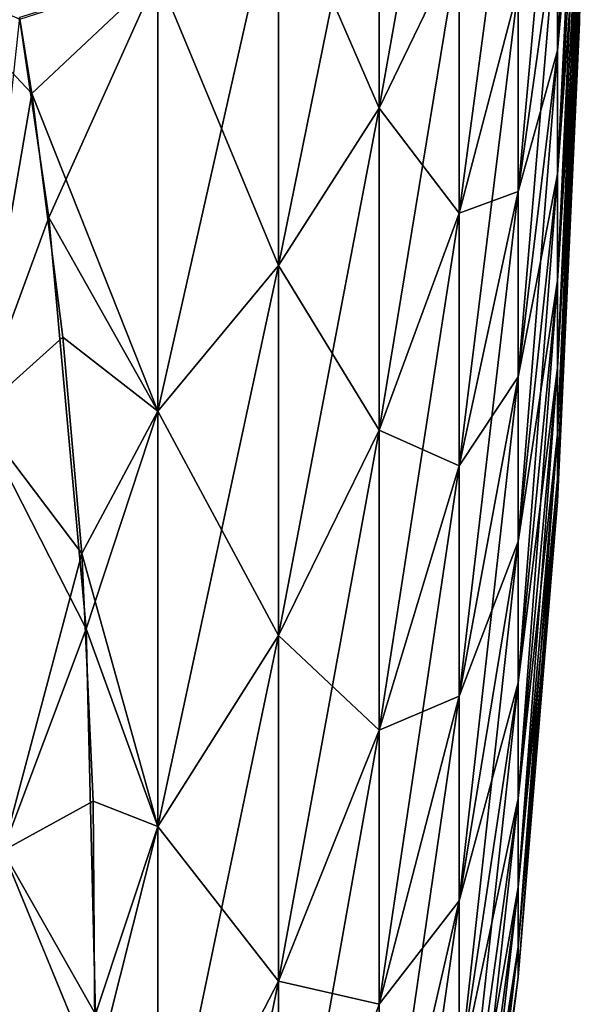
# Model space of a CAD drawing. Header units: millimetres. Extents: x -168 to 168, y -6 to 84.
# Tile 259 of 288: x 167.451 to 167.999, y 53.631 to 54.581. Entities that reach past the tile are written whole.
import ezdxf

# ---------------------------------------------------------------- set-up
doc = ezdxf.new("R2010")
doc.units = ezdxf.units.MM
doc.header["$LTSCALE"] = 65.185185
for name, color, linetype in [('656', 7, 'CONTINUOUS'), ('657', 7, 'CONTINUOUS'), ('667', 7, 'CONTINUOUS'), ('758', 7, 'CONTINUOUS'), ('759', 7, 'CONTINUOUS'), ('769', 7, 'CONTINUOUS')]:
    doc.layers.add(name, color=color, linetype=linetype)

msp = doc.modelspace()

# ---------------------------------------------------------------- linework, layer by layer
at = {"layer": '656', "linetype": 'Continuous'}
for points in [[(167.99023, 54.5923, 105.17315), (167.99023, 54.57776, 105.05802), (167.99868, 55.04627, 105.08655), (167.99023, 54.5923, 105.17315)], [(167.99868, 55.04627, 105.08655), (167.99023, 54.57776, 105.05802), (167.99868, 55.039, 105.029), (167.99868, 55.04627, 105.08655)], [(167.99023, 54.57776, 105.05802), (167.99023, 54.57776, 104.94198), (167.99868, 55.039, 105.029), (167.99023, 54.57776, 105.05802)], [(167.99023, 54.57776, 104.94198), (167.99023, 54.5923, 104.82685), (167.99868, 55.039, 104.971), (167.99023, 54.57776, 104.94198)], [(167.99868, 55.039, 105.029), (167.99023, 54.57776, 104.94198), (167.99868, 55.039, 104.971), (167.99868, 55.039, 105.029)], [(167.96907, 54.68488, 106.12192), (167.96907, 54.55069, 106.01091), (167.99023, 54.95685, 105.74758), (167.96907, 54.68488, 106.12192)], [(167.99023, 54.95685, 105.74758), (167.96907, 54.55069, 106.01091), (167.99023, 54.86743, 105.67361), (167.99023, 54.95685, 105.74758)], [(167.87438, 54.92906, 107.22367), (167.79735, 54.49517, 107.53792), (167.87438, 54.65486, 107.13458), (167.87438, 54.92906, 107.22367)], [(167.79735, 54.82117, 107.64385), (167.79735, 54.49517, 107.53792), (167.87438, 54.92906, 107.22367), (167.79735, 54.82117, 107.64385)], [(167.99023, 54.788, 104.41098), (167.96907, 54.55069, 103.98909), (167.99023, 54.86743, 104.32639), (167.99023, 54.788, 104.41098)], [(167.96907, 54.55069, 103.98909), (167.96907, 54.68488, 103.87808), (167.99023, 54.86743, 104.32639), (167.96907, 54.55069, 103.98909)], [(167.99023, 54.86743, 105.67361), (167.96907, 54.43148, 105.88396), (167.99023, 54.788, 105.58902), (167.99023, 54.86743, 105.67361)], [(167.96907, 54.55069, 106.01091), (167.96907, 54.43148, 105.88396), (167.99023, 54.86743, 105.67361), (167.96907, 54.55069, 106.01091)], [(167.93124, 54.61072, 106.6176), (167.93124, 54.41499, 106.49339), (167.96907, 54.83192, 106.21523), (167.93124, 54.61072, 106.6176)], [(167.96907, 54.83192, 106.21523), (167.93124, 54.41499, 106.49339), (167.96907, 54.68488, 106.12192), (167.96907, 54.83192, 106.21523)], [(167.79735, 54.49517, 102.46208), (167.70014, 54.71886, 101.95765), (167.79735, 54.82118, 102.35615), (167.79735, 54.49517, 102.46208)], [(167.79735, 54.82117, 107.64385), (167.70014, 54.34371, 107.92045), (167.79735, 54.49517, 107.53792), (167.79735, 54.82117, 107.64385)], [(167.70014, 54.71886, 108.04235), (167.70014, 54.34371, 107.92045), (167.79735, 54.82117, 107.64385), (167.70014, 54.71886, 108.04235)], [(167.79735, 54.49517, 102.46208), (167.79735, 54.82118, 102.35615), (167.87438, 54.65486, 102.86542), (167.79735, 54.49517, 102.46208)], [(167.87438, 54.65486, 107.13458), (167.87438, 54.39399, 107.01182), (167.93124, 54.82047, 106.7163), (167.87438, 54.65486, 107.13458)], [(167.93124, 54.82047, 106.7163), (167.87438, 54.39399, 107.01182), (167.93124, 54.61072, 106.6176), (167.93124, 54.82047, 106.7163)], [(167.99023, 54.71979, 104.50486), (167.96907, 54.43148, 104.11604), (167.99023, 54.788, 104.41098), (167.99023, 54.71979, 104.50486)], [(167.96907, 54.43148, 104.11604), (167.96907, 54.55069, 103.98909), (167.99023, 54.788, 104.41098), (167.96907, 54.43148, 104.11604)], [(167.99023, 54.788, 105.58902), (167.96907, 54.32911, 105.74307), (167.99023, 54.71979, 105.49514), (167.99023, 54.788, 105.58902)], [(167.96907, 54.43148, 105.88396), (167.96907, 54.32911, 105.74307), (167.99023, 54.788, 105.58902), (167.96907, 54.43148, 105.88396)], [(167.70014, 54.71886, 108.04235), (167.58405, 54.20309, 108.27563), (167.70014, 54.34371, 107.92045), (167.70014, 54.71886, 108.04235)], [(167.58405, 54.62386, 108.41234), (167.58405, 54.20309, 108.27563), (167.70014, 54.71886, 108.04235), (167.58405, 54.62386, 108.41234)], [(167.70014, 54.34371, 102.07955), (167.58405, 54.62386, 101.58766), (167.70014, 54.71886, 101.95765), (167.70014, 54.34371, 102.07955)], [(167.70014, 54.34371, 102.07955), (167.70014, 54.71886, 101.95765), (167.79735, 54.49517, 102.46208), (167.70014, 54.34371, 102.07955)], [(167.96907, 54.32911, 104.25693), (167.96907, 54.43148, 104.11604), (167.99023, 54.71979, 104.50486), (167.96907, 54.32911, 104.25693)], [(167.99023, 54.66388, 104.60655), (167.96907, 54.32911, 104.25693), (167.99023, 54.71979, 104.50486), (167.99023, 54.66388, 104.60655)], [(167.99023, 54.71979, 105.49514), (167.96907, 54.24522, 105.59046), (167.99023, 54.66388, 105.39345), (167.99023, 54.71979, 105.49514)], [(167.96907, 54.32911, 105.74307), (167.96907, 54.24522, 105.59046), (167.99023, 54.71979, 105.49514), (167.96907, 54.32911, 105.74307)], [(167.93124, 54.41499, 106.49339), (167.93124, 54.23637, 106.34562), (167.96907, 54.68488, 106.12192), (167.93124, 54.41499, 106.49339)], [(167.96907, 54.55069, 103.98909), (167.93124, 54.41499, 103.50661), (167.96907, 54.68488, 103.87808), (167.96907, 54.55069, 103.98909)], [(167.93124, 54.41499, 103.50661), (167.93124, 54.61072, 103.3824), (167.96907, 54.68488, 103.87808), (167.93124, 54.41499, 103.50661)], [(167.96907, 54.68488, 106.12192), (167.93124, 54.23637, 106.34562), (167.96907, 54.55069, 106.01091), (167.96907, 54.68488, 106.12192)], [(167.99023, 54.66388, 105.39345), (167.96907, 54.18111, 105.42853), (167.99023, 54.62116, 105.28555), (167.99023, 54.66388, 105.39345)], [(167.99023, 54.62116, 104.71445), (167.96907, 54.24522, 104.40954), (167.99023, 54.66388, 104.60655), (167.99023, 54.62116, 104.71445)], [(167.96907, 54.24522, 104.40954), (167.96907, 54.32911, 104.25693), (167.99023, 54.66388, 104.60655), (167.96907, 54.24522, 104.40954)], [(167.96907, 54.24522, 105.59046), (167.96907, 54.18111, 105.42853), (167.99023, 54.66388, 105.39345), (167.96907, 54.24522, 105.59046)], [(167.87438, 54.39399, 102.98818), (167.79735, 54.49517, 102.46208), (167.87438, 54.65486, 102.86542), (167.87438, 54.39399, 102.98818)], [(167.87438, 54.65486, 107.13458), (167.79735, 54.185, 107.39197), (167.87438, 54.39399, 107.01182), (167.87438, 54.65486, 107.13458)], [(167.79735, 54.49517, 107.53792), (167.79735, 54.185, 107.39197), (167.87438, 54.65486, 107.13458), (167.79735, 54.49517, 107.53792)], [(167.87438, 54.39399, 102.98818), (167.87438, 54.65486, 102.86542), (167.93124, 54.61072, 103.3824), (167.87438, 54.39399, 102.98818)], [(167.45093, 54.58258, 108.75732), (167.47909, 54.38995, 108.6357), (167.58405, 54.62386, 108.41234), (167.45093, 54.58258, 108.75732)], [(167.46251, 54.50946, 101.2891), (167.45102, 54.58092, 101.2433), (167.58405, 54.62386, 101.58766), (167.46251, 54.50946, 101.2891)], [(167.58405, 54.20309, 101.72437), (167.46251, 54.50946, 101.2891), (167.58405, 54.62386, 101.58766), (167.58405, 54.20309, 101.72437)], [(167.58405, 54.62386, 108.41234), (167.47909, 54.38995, 108.6357), (167.58405, 54.20309, 108.27563), (167.58405, 54.62386, 108.41234)], [(167.58405, 54.20309, 101.72437), (167.58405, 54.62386, 101.58766), (167.70014, 54.34371, 102.07955), (167.58405, 54.20309, 101.72437)], [(167.99023, 54.62116, 105.28555), (167.96907, 54.1378, 105.25985), (167.99023, 54.5923, 105.17315), (167.99023, 54.62116, 105.28555)], [(167.96907, 54.18111, 104.57147), (167.96907, 54.24522, 104.40954), (167.99023, 54.62116, 104.71445), (167.96907, 54.18111, 104.57147)], [(167.96907, 54.18111, 105.42853), (167.96907, 54.1378, 105.25985), (167.99023, 54.62116, 105.28555), (167.96907, 54.18111, 105.42853)], [(167.99023, 54.5923, 104.82685), (167.96907, 54.18111, 104.57147), (167.99023, 54.62116, 104.71445), (167.99023, 54.5923, 104.82685)], [(167.87438, 54.39399, 107.01182), (167.87438, 54.15057, 106.85734), (167.93124, 54.61072, 106.6176), (167.87438, 54.39399, 107.01182)], [(167.93124, 54.61072, 106.6176), (167.87438, 54.15057, 106.85734), (167.93124, 54.41499, 106.49339), (167.93124, 54.61072, 106.6176)], [(167.93124, 54.41499, 103.50661), (167.87438, 54.39399, 102.98818), (167.93124, 54.61072, 103.3824), (167.93124, 54.41499, 103.50661)], [(167.99023, 54.5923, 105.17315), (167.96907, 54.11597, 105.08708), (167.99023, 54.57776, 105.05802), (167.99023, 54.5923, 105.17315)], [(167.96907, 54.1378, 104.74015), (167.96907, 54.18111, 104.57147), (167.99023, 54.5923, 104.82685), (167.96907, 54.1378, 104.74015)], [(167.99023, 54.57776, 104.94198), (167.96907, 54.1378, 104.74015), (167.99023, 54.5923, 104.82685), (167.99023, 54.57776, 104.94198)], [(167.96907, 54.1378, 105.25985), (167.96907, 54.11597, 105.08708), (167.99023, 54.5923, 105.17315), (167.96907, 54.1378, 105.25985)], [(167.99023, 54.57776, 105.05802), (167.96907, 54.11597, 104.91292), (167.99023, 54.57776, 104.94198), (167.99023, 54.57776, 105.05802)], [(167.96907, 54.11597, 104.91292), (167.96907, 54.1378, 104.74015), (167.99023, 54.57776, 104.94198), (167.96907, 54.11597, 104.91292)], [(167.96907, 54.11597, 105.08708), (167.96907, 54.11597, 104.91292), (167.99023, 54.57776, 105.05802), (167.96907, 54.11597, 105.08708)], [(167.96907, 54.43148, 104.11604), (167.93124, 54.23637, 103.65438), (167.96907, 54.55069, 103.98909), (167.96907, 54.43148, 104.11604)], [(167.93124, 54.23637, 103.65438), (167.93124, 54.41499, 103.50661), (167.96907, 54.55069, 103.98909), (167.93124, 54.23637, 103.65438)], [(167.96907, 54.55069, 106.01091), (167.93124, 54.07769, 106.17664), (167.96907, 54.43148, 105.88396), (167.96907, 54.55069, 106.01091)], [(167.93124, 54.23637, 106.34562), (167.93124, 54.07769, 106.17664), (167.96907, 54.55069, 106.01091), (167.93124, 54.23637, 106.34562)], [(167.49267, 54.27467, 101.43653), (167.46251, 54.50946, 101.2891), (167.58405, 54.20309, 101.72437), (167.49267, 54.27467, 101.43653)], [(167.70014, 54.34371, 107.92045), (167.70014, 53.9868, 107.7525), (167.79735, 54.49517, 107.53792), (167.70014, 54.34371, 107.92045)], [(167.79735, 54.49517, 107.53792), (167.70014, 53.9868, 107.7525), (167.79735, 54.185, 107.39197), (167.79735, 54.49517, 107.53792)], [(167.79735, 54.185, 102.60803), (167.70014, 54.34371, 102.07955), (167.79735, 54.49517, 102.46208), (167.79735, 54.185, 102.60803)], [(167.79735, 54.185, 102.60803), (167.79735, 54.49517, 102.46208), (167.87438, 54.39399, 102.98818), (167.79735, 54.185, 102.60803)], [(167.96907, 54.32911, 104.25693), (167.93124, 54.07769, 103.82336), (167.96907, 54.43148, 104.11604), (167.96907, 54.32911, 104.25693)], [(167.93124, 54.07769, 103.82336), (167.93124, 54.23637, 103.65438), (167.96907, 54.43148, 104.11604), (167.93124, 54.07769, 103.82336)], [(167.96907, 54.43148, 105.88396), (167.93124, 53.94143, 105.9891), (167.96907, 54.32911, 105.74307), (167.96907, 54.43148, 105.88396)], [(167.93124, 54.07769, 106.17664), (167.93124, 53.94143, 105.9891), (167.96907, 54.43148, 105.88396), (167.93124, 54.07769, 106.17664)], [(167.93124, 54.41499, 106.49339), (167.87438, 53.92842, 106.67356), (167.93124, 54.23637, 106.34562), (167.93124, 54.41499, 106.49339)], [(167.87438, 54.15057, 106.85734), (167.87438, 53.92842, 106.67356), (167.93124, 54.41499, 106.49339), (167.87438, 54.15057, 106.85734)], [(167.93124, 54.23637, 103.65438), (167.87438, 54.15057, 103.14266), (167.93124, 54.41499, 103.50661), (167.93124, 54.23637, 103.65438)], [(167.87438, 54.15057, 103.14266), (167.87438, 54.39399, 102.98818), (167.93124, 54.41499, 103.50661), (167.87438, 54.15057, 103.14266)], [(167.87438, 54.15057, 103.14266), (167.79735, 54.185, 102.60803), (167.87438, 54.39399, 102.98818), (167.87438, 54.15057, 103.14266)], [(167.87438, 54.39399, 107.01182), (167.79735, 53.89558, 107.2083), (167.87438, 54.15057, 106.85734), (167.87438, 54.39399, 107.01182)], [(167.79735, 54.185, 107.39197), (167.79735, 53.89558, 107.2083), (167.87438, 54.39399, 107.01182), (167.79735, 54.185, 107.39197)], [(167.47909, 54.38995, 108.6357), (167.51513, 53.99339, 108.39216), (167.58405, 54.20309, 108.27563), (167.47909, 54.38995, 108.6357)], [(167.70014, 54.34371, 107.92045), (167.58405, 53.80277, 108.08725), (167.70014, 53.9868, 107.7525), (167.70014, 54.34371, 107.92045)], [(167.58405, 54.20309, 108.27563), (167.58405, 53.80277, 108.08725), (167.70014, 54.34371, 107.92045), (167.58405, 54.20309, 108.27563)], [(167.70014, 53.9868, 102.2475), (167.58405, 54.20309, 101.72437), (167.70014, 54.34371, 102.07955), (167.70014, 53.9868, 102.2475)], [(167.70014, 53.9868, 102.2475), (167.70014, 54.34371, 102.07955), (167.79735, 54.185, 102.60803), (167.70014, 53.9868, 102.2475)], [(167.96907, 54.24522, 104.40954), (167.93124, 53.94143, 104.0109), (167.96907, 54.32911, 104.25693), (167.96907, 54.24522, 104.40954)], [(167.93124, 53.94143, 104.0109), (167.93124, 54.07769, 103.82336), (167.96907, 54.32911, 104.25693), (167.93124, 53.94143, 104.0109)], [(167.96907, 54.32911, 105.74307), (167.93124, 53.82975, 105.78596), (167.96907, 54.24522, 105.59046), (167.96907, 54.32911, 105.74307)], [(167.93124, 53.94143, 105.9891), (167.93124, 53.82975, 105.78596), (167.96907, 54.32911, 105.74307), (167.93124, 53.94143, 105.9891)], [(167.51073, 54.06595, 101.56431), (167.49267, 54.27467, 101.43653), (167.58405, 54.20309, 101.72437), (167.51073, 54.06595, 101.56431)], [(167.96907, 54.18111, 104.57147), (167.93124, 53.82975, 104.21404), (167.96907, 54.24522, 104.40954), (167.96907, 54.18111, 104.57147)], [(167.96907, 54.24522, 105.59046), (167.93124, 53.74442, 105.57042), (167.96907, 54.18111, 105.42853), (167.96907, 54.24522, 105.59046)], [(167.93124, 53.82975, 105.78596), (167.93124, 53.74442, 105.57042), (167.96907, 54.24522, 105.59046), (167.93124, 53.82975, 105.78596)], [(167.93124, 53.82975, 104.21404), (167.93124, 53.94143, 104.0109), (167.96907, 54.24522, 104.40954), (167.93124, 53.82975, 104.21404)], [(167.93124, 54.23637, 106.34562), (167.87438, 53.73106, 106.46339), (167.93124, 54.07769, 106.17664), (167.93124, 54.23637, 106.34562)], [(167.87438, 53.92842, 106.67356), (167.87438, 53.73106, 106.46339), (167.93124, 54.23637, 106.34562), (167.87438, 53.92842, 106.67356)], [(167.93124, 54.07769, 103.82336), (167.87438, 53.92842, 103.32644), (167.93124, 54.23637, 103.65438), (167.93124, 54.07769, 103.82336)], [(167.87438, 53.92842, 103.32644), (167.87438, 54.15057, 103.14266), (167.93124, 54.23637, 103.65438), (167.87438, 53.92842, 103.32644)], [(167.58405, 53.80277, 101.91275), (167.51073, 54.06595, 101.56431), (167.58405, 54.20309, 101.72437), (167.58405, 53.80277, 101.91275)], [(167.58405, 54.20309, 108.27563), (167.51513, 53.99339, 108.39216), (167.58405, 53.80277, 108.08725), (167.58405, 54.20309, 108.27563)], [(167.58405, 53.80277, 101.91275), (167.58405, 54.20309, 101.72437), (167.70014, 53.9868, 102.2475), (167.58405, 53.80277, 101.91275)], [(167.70014, 53.9868, 107.7525), (167.70014, 53.65375, 107.54114), (167.79735, 54.185, 107.39197), (167.70014, 53.9868, 107.7525)], [(167.79735, 54.185, 107.39197), (167.70014, 53.65375, 107.54114), (167.79735, 53.89558, 107.2083), (167.79735, 54.185, 107.39197)], [(167.79735, 53.89558, 102.7917), (167.70014, 53.9868, 102.2475), (167.79735, 54.185, 102.60803), (167.79735, 53.89558, 102.7917)], [(167.79735, 53.89558, 102.7917), (167.79735, 54.185, 102.60803), (167.87438, 54.15057, 103.14266), (167.79735, 53.89558, 102.7917)], [(167.93124, 53.74442, 105.57042), (167.93124, 53.68677, 105.34589), (167.96907, 54.18111, 105.42853), (167.93124, 53.74442, 105.57042)], [(167.96907, 54.1378, 104.74015), (167.93124, 53.74442, 104.42958), (167.96907, 54.18111, 104.57147), (167.96907, 54.1378, 104.74015)], [(167.93124, 53.74442, 104.42958), (167.93124, 53.82975, 104.21404), (167.96907, 54.18111, 104.57147), (167.93124, 53.74442, 104.42958)], [(167.96907, 54.18111, 105.42853), (167.93124, 53.68677, 105.34589), (167.96907, 54.1378, 105.25985), (167.96907, 54.18111, 105.42853)], [(167.87438, 53.92842, 103.32644), (167.79735, 53.89558, 102.7917), (167.87438, 54.15057, 103.14266), (167.87438, 53.92842, 103.32644)], [(167.87438, 54.15057, 106.85734), (167.79735, 53.63146, 106.9898), (167.87438, 53.92842, 106.67356), (167.87438, 54.15057, 106.85734)], [(167.79735, 53.89558, 107.2083), (167.79735, 53.63146, 106.9898), (167.87438, 54.15057, 106.85734), (167.79735, 53.89558, 107.2083)], [(167.93124, 53.68677, 105.34589), (167.93124, 53.65771, 105.11591), (167.96907, 54.1378, 105.25985), (167.93124, 53.68677, 105.34589)], [(167.96907, 54.11597, 104.91292), (167.93124, 53.68677, 104.65411), (167.96907, 54.1378, 104.74015), (167.96907, 54.11597, 104.91292)], [(167.93124, 53.68677, 104.65411), (167.93124, 53.74442, 104.42958), (167.96907, 54.1378, 104.74015), (167.93124, 53.68677, 104.65411)], [(167.96907, 54.1378, 105.25985), (167.93124, 53.65771, 105.11591), (167.96907, 54.11597, 105.08708), (167.96907, 54.1378, 105.25985)], [(167.96907, 54.11597, 105.08708), (167.93124, 53.65771, 104.88409), (167.96907, 54.11597, 104.91292), (167.96907, 54.11597, 105.08708)], [(167.93124, 53.65771, 104.88409), (167.93124, 53.68677, 104.65411), (167.96907, 54.11597, 104.91292), (167.93124, 53.65771, 104.88409)], [(167.93124, 53.65771, 105.11591), (167.93124, 53.65771, 104.88409), (167.96907, 54.11597, 105.08708), (167.93124, 53.65771, 105.11591)], [(167.93124, 54.07769, 106.17664), (167.87438, 53.5616, 106.23015), (167.93124, 53.94143, 105.9891), (167.93124, 54.07769, 106.17664)], [(167.87438, 53.73106, 106.46339), (167.87438, 53.5616, 106.23015), (167.93124, 54.07769, 106.17664), (167.87438, 53.73106, 106.46339)], [(167.93124, 53.94143, 104.0109), (167.87438, 53.73106, 103.53661), (167.93124, 54.07769, 103.82336), (167.93124, 53.94143, 104.0109)], [(167.87438, 53.73106, 103.53661), (167.87438, 53.92842, 103.32644), (167.93124, 54.07769, 103.82336), (167.87438, 53.73106, 103.53661)], [(167.5219, 53.82715, 101.70625), (167.51073, 54.06595, 101.56431), (167.58405, 53.80277, 101.91275), (167.5219, 53.82715, 101.70625)], [(167.51513, 53.99339, 108.39216), (167.52414, 53.62203, 108.17449), (167.58405, 53.80277, 108.08725), (167.51513, 53.99339, 108.39216)], [(167.58405, 53.80277, 108.08725), (167.58405, 53.42922, 107.85019), (167.70014, 53.9868, 107.7525), (167.58405, 53.80277, 108.08725)], [(167.70014, 53.9868, 107.7525), (167.58405, 53.42922, 107.85019), (167.70014, 53.65375, 107.54114), (167.70014, 53.9868, 107.7525)], [(167.70014, 53.65375, 102.45886), (167.58405, 53.80277, 101.91275), (167.70014, 53.9868, 102.2475), (167.70014, 53.65375, 102.45886)], [(167.70014, 53.65375, 102.45886), (167.70014, 53.9868, 102.2475), (167.79735, 53.89558, 102.7917), (167.70014, 53.65375, 102.45886)], [(167.87438, 53.5616, 106.23015), (167.87438, 53.4227, 105.9775), (167.93124, 53.94143, 105.9891), (167.87438, 53.5616, 106.23015)], [(167.93124, 53.94143, 105.9891), (167.87438, 53.4227, 105.9775), (167.93124, 53.82975, 105.78596), (167.93124, 53.94143, 105.9891)], [(167.93124, 53.82975, 104.21404), (167.87438, 53.5616, 103.76985), (167.93124, 53.94143, 104.0109), (167.93124, 53.82975, 104.21404)], [(167.87438, 53.5616, 103.76985), (167.87438, 53.73106, 103.53661), (167.93124, 53.94143, 104.0109), (167.87438, 53.5616, 103.76985)], [(167.87438, 53.73106, 103.53661), (167.79735, 53.63146, 103.0102), (167.87438, 53.92842, 103.32644), (167.87438, 53.73106, 103.53661)], [(167.79735, 53.63146, 103.0102), (167.79735, 53.89558, 102.7917), (167.87438, 53.92842, 103.32644), (167.79735, 53.63146, 103.0102)], [(167.87438, 53.92842, 106.67356), (167.79735, 53.3968, 106.73992), (167.87438, 53.73106, 106.46339), (167.87438, 53.92842, 106.67356)], [(167.79735, 53.63146, 106.9898), (167.79735, 53.3968, 106.73992), (167.87438, 53.92842, 106.67356), (167.79735, 53.63146, 106.9898)], [(167.79735, 53.89558, 107.2083), (167.70014, 53.34982, 107.28971), (167.79735, 53.63146, 106.9898), (167.79735, 53.89558, 107.2083)], [(167.70014, 53.65375, 107.54114), (167.70014, 53.34982, 107.28971), (167.79735, 53.89558, 107.2083), (167.70014, 53.65375, 107.54114)], [(167.79735, 53.63146, 103.0102), (167.70014, 53.65375, 102.45886), (167.79735, 53.89558, 102.7917), (167.79735, 53.63146, 103.0102)], [(167.52364, 53.5627, 101.85986), (167.5219, 53.82715, 101.70625), (167.58405, 53.80277, 101.91275), (167.52364, 53.5627, 101.85986)], [(167.87438, 53.4227, 105.9775), (167.87438, 53.31657, 105.70944), (167.93124, 53.82975, 105.78596), (167.87438, 53.4227, 105.9775)], [(167.87438, 53.4227, 104.0225), (167.87438, 53.5616, 103.76985), (167.93124, 53.82975, 104.21404), (167.87438, 53.4227, 104.0225)], [(167.93124, 53.74442, 104.42958), (167.87438, 53.4227, 104.0225), (167.93124, 53.82975, 104.21404), (167.93124, 53.74442, 104.42958)], [(167.93124, 53.82975, 105.78596), (167.87438, 53.31657, 105.70944), (167.93124, 53.74442, 105.57042), (167.93124, 53.82975, 105.78596)], [(167.58405, 53.42922, 102.14981), (167.52364, 53.5627, 101.85986), (167.58405, 53.80277, 101.91275), (167.58405, 53.42922, 102.14981)], [(167.58405, 53.80277, 108.08725), (167.52414, 53.62203, 108.17449), (167.58405, 53.42922, 107.85019), (167.58405, 53.80277, 108.08725)], [(167.58405, 53.42922, 102.14981), (167.58405, 53.80277, 101.91275), (167.70014, 53.65375, 102.45886), (167.58405, 53.42922, 102.14981)], [(167.93124, 53.68677, 104.65411), (167.87438, 53.31657, 104.29056), (167.93124, 53.74442, 104.42958), (167.93124, 53.68677, 104.65411)], [(167.87438, 53.31657, 104.29056), (167.87438, 53.4227, 104.0225), (167.93124, 53.74442, 104.42958), (167.87438, 53.31657, 104.29056)], [(167.87438, 53.31657, 105.70944), (167.87438, 53.24487, 105.43019), (167.93124, 53.74442, 105.57042), (167.87438, 53.31657, 105.70944)], [(167.93124, 53.74442, 105.57042), (167.87438, 53.24487, 105.43019), (167.93124, 53.68677, 105.34589), (167.93124, 53.74442, 105.57042)], [(167.87438, 53.5616, 103.76985), (167.79735, 53.3968, 103.26008), (167.87438, 53.73106, 103.53661), (167.87438, 53.5616, 103.76985)], [(167.79735, 53.3968, 103.26008), (167.79735, 53.63146, 103.0102), (167.87438, 53.73106, 103.53661), (167.79735, 53.3968, 103.26008)], [(167.87438, 53.73106, 106.46339), (167.79735, 53.19532, 106.4626), (167.87438, 53.5616, 106.23015), (167.87438, 53.73106, 106.46339)], [(167.79735, 53.3968, 106.73992), (167.79735, 53.19532, 106.4626), (167.87438, 53.73106, 106.46339), (167.79735, 53.3968, 106.73992)], [(167.93124, 53.65771, 104.88409), (167.87438, 53.24487, 104.56981), (167.93124, 53.68677, 104.65411), (167.93124, 53.65771, 104.88409)], [(167.87438, 53.24487, 104.56981), (167.87438, 53.31657, 104.29056), (167.93124, 53.68677, 104.65411), (167.87438, 53.24487, 104.56981)], [(167.93124, 53.68677, 105.34589), (167.87438, 53.20874, 105.14415), (167.93124, 53.65771, 105.11591), (167.93124, 53.68677, 105.34589)], [(167.87438, 53.24487, 105.43019), (167.87438, 53.20874, 105.14415), (167.93124, 53.68677, 105.34589), (167.87438, 53.24487, 105.43019)], [(167.58405, 53.42922, 107.85019), (167.58405, 53.08832, 107.56817), (167.70014, 53.65375, 107.54114), (167.58405, 53.42922, 107.85019)], [(167.70014, 53.65375, 107.54114), (167.58405, 53.08832, 107.56817), (167.70014, 53.34982, 107.28971), (167.70014, 53.65375, 107.54114)], [(167.70014, 53.34982, 102.71029), (167.58405, 53.42922, 102.14981), (167.70014, 53.65375, 102.45886), (167.70014, 53.34982, 102.71029)], [(167.70014, 53.34982, 102.71029), (167.70014, 53.65375, 102.45886), (167.79735, 53.63146, 103.0102), (167.70014, 53.34982, 102.71029)], [(167.93124, 53.65771, 105.11591), (167.87438, 53.20874, 104.85585), (167.93124, 53.65771, 104.88409), (167.93124, 53.65771, 105.11591)], [(167.87438, 53.20874, 104.85585), (167.87438, 53.24487, 104.56981), (167.93124, 53.65771, 104.88409), (167.87438, 53.20874, 104.85585)], [(167.87438, 53.20874, 105.14415), (167.87438, 53.20874, 104.85585), (167.93124, 53.65771, 105.11591), (167.87438, 53.20874, 105.14415)], [(167.79735, 53.3968, 103.26008), (167.70014, 53.34982, 102.71029), (167.79735, 53.63146, 103.0102), (167.79735, 53.3968, 103.26008)]]:
    msp.add_3dface(points, dxfattribs=at)
at = {"layer": '657', "linetype": 'Continuous'}
for points in [[(167.45102, 54.58092, 101.2433), (167.46251, 54.50946, 101.2891), (167.35624, 54.62234, 101.04806), (167.45102, 54.58092, 101.2433)], [(167.46251, 54.50946, 101.2891), (167.40946, 54.20012, 101.29183), (167.35624, 54.62234, 101.04806), (167.46251, 54.50946, 101.2891)], [(167.46251, 54.50946, 101.2891), (167.49267, 54.27467, 101.43653), (167.40946, 54.20012, 101.29183), (167.46251, 54.50946, 101.2891)], [(167.49267, 54.27467, 101.43653), (167.51073, 54.06595, 101.56431), (167.40946, 54.20012, 101.29183), (167.49267, 54.27467, 101.43653)], [(167.51073, 54.06595, 101.56431), (167.43467, 53.77945, 101.53471), (167.40946, 54.20012, 101.29183), (167.51073, 54.06595, 101.56431)], [(167.51073, 54.06595, 101.56431), (167.5219, 53.82715, 101.70625), (167.43467, 53.77945, 101.53471), (167.51073, 54.06595, 101.56431)], [(167.5219, 53.82715, 101.70625), (167.52364, 53.5627, 101.85986), (167.43467, 53.77945, 101.53471), (167.5219, 53.82715, 101.70625)], [(167.52364, 53.5627, 101.85986), (167.43467, 53.35923, 101.77732), (167.43467, 53.77945, 101.53471), (167.52364, 53.5627, 101.85986)]]:
    msp.add_3dface(points, dxfattribs=at)
at = {"layer": '667', "linetype": 'Continuous'}
for points in [[(167.47909, 54.38995, 108.6357), (167.45093, 54.58258, 108.75732), (167.40949, 54.20016, 108.70813), (167.47909, 54.38995, 108.6357)], [(167.51513, 53.99339, 108.39216), (167.47909, 54.38995, 108.6357), (167.40949, 54.20016, 108.70813), (167.51513, 53.99339, 108.39216)], [(167.43471, 53.77948, 108.46525), (167.51513, 53.99339, 108.39216), (167.40949, 54.20016, 108.70813), (167.43471, 53.77948, 108.46525)], [(167.52414, 53.62203, 108.17449), (167.51513, 53.99339, 108.39216), (167.43471, 53.77948, 108.46525), (167.52414, 53.62203, 108.17449)], [(167.43471, 53.35926, 108.22263), (167.52414, 53.62203, 108.17449), (167.43471, 53.77948, 108.46525), (167.43471, 53.35926, 108.22263)]]:
    msp.add_3dface(points, dxfattribs=at)
at = {"layer": '758', "linetype": 'Continuous'}
for points in [[(167.99023, 54.5923, -104.82685), (167.99023, 54.57776, -104.94198), (167.99868, 55.04627, -104.91345), (167.99023, 54.5923, -104.82685)], [(167.99868, 55.04627, -104.91345), (167.99023, 54.57776, -104.94198), (167.99868, 55.039, -104.971), (167.99868, 55.04627, -104.91345)], [(167.99023, 54.57776, -104.94198), (167.99023, 54.57776, -105.05802), (167.99868, 55.039, -104.971), (167.99023, 54.57776, -104.94198)], [(167.99023, 54.57776, -105.05802), (167.99023, 54.5923, -105.17315), (167.99868, 55.039, -105.029), (167.99023, 54.57776, -105.05802)], [(167.99868, 55.039, -104.971), (167.99023, 54.57776, -105.05802), (167.99868, 55.039, -105.029), (167.99868, 55.039, -104.971)], [(167.96907, 54.68488, -103.87808), (167.96907, 54.55069, -103.98909), (167.99023, 54.95685, -104.25242), (167.96907, 54.68488, -103.87808)], [(167.99023, 54.95685, -104.25242), (167.96907, 54.55069, -103.98909), (167.99023, 54.86743, -104.32639), (167.99023, 54.95685, -104.25242)], [(167.87438, 54.92906, -102.77633), (167.79735, 54.49517, -102.46208), (167.87438, 54.65486, -102.86542), (167.87438, 54.92906, -102.77633)], [(167.79735, 54.82117, -102.35615), (167.79735, 54.49517, -102.46208), (167.87438, 54.92906, -102.77633), (167.79735, 54.82117, -102.35615)], [(167.99023, 54.788, -105.58902), (167.96907, 54.55069, -106.01091), (167.99023, 54.86743, -105.67361), (167.99023, 54.788, -105.58902)], [(167.96907, 54.55069, -106.01091), (167.96907, 54.68488, -106.12192), (167.99023, 54.86743, -105.67361), (167.96907, 54.55069, -106.01091)], [(167.99023, 54.86743, -104.32639), (167.96907, 54.43148, -104.11604), (167.99023, 54.788, -104.41098), (167.99023, 54.86743, -104.32639)], [(167.96907, 54.55069, -103.98909), (167.96907, 54.43148, -104.11604), (167.99023, 54.86743, -104.32639), (167.96907, 54.55069, -103.98909)], [(167.93124, 54.61072, -103.3824), (167.93124, 54.41499, -103.50661), (167.96907, 54.83192, -103.78477), (167.93124, 54.61072, -103.3824)], [(167.96907, 54.83192, -103.78477), (167.93124, 54.41499, -103.50661), (167.96907, 54.68488, -103.87808), (167.96907, 54.83192, -103.78477)], [(167.79735, 54.49517, -107.53792), (167.70014, 54.71886, -108.04235), (167.79735, 54.82118, -107.64385), (167.79735, 54.49517, -107.53792)], [(167.79735, 54.82117, -102.35615), (167.70014, 54.34371, -102.07955), (167.79735, 54.49517, -102.46208), (167.79735, 54.82117, -102.35615)], [(167.70014, 54.71886, -101.95765), (167.70014, 54.34371, -102.07955), (167.79735, 54.82117, -102.35615), (167.70014, 54.71886, -101.95765)], [(167.79735, 54.49517, -107.53792), (167.79735, 54.82118, -107.64385), (167.87438, 54.65486, -107.13458), (167.79735, 54.49517, -107.53792)], [(167.87438, 54.65486, -102.86542), (167.87438, 54.39399, -102.98818), (167.93124, 54.82047, -103.2837), (167.87438, 54.65486, -102.86542)], [(167.93124, 54.82047, -103.2837), (167.87438, 54.39399, -102.98818), (167.93124, 54.61072, -103.3824), (167.93124, 54.82047, -103.2837)], [(167.99023, 54.71979, -105.49514), (167.96907, 54.43148, -105.88396), (167.99023, 54.788, -105.58902), (167.99023, 54.71979, -105.49514)], [(167.96907, 54.43148, -105.88396), (167.96907, 54.55069, -106.01091), (167.99023, 54.788, -105.58902), (167.96907, 54.43148, -105.88396)], [(167.99023, 54.788, -104.41098), (167.96907, 54.32911, -104.25693), (167.99023, 54.71979, -104.50486), (167.99023, 54.788, -104.41098)], [(167.96907, 54.43148, -104.11604), (167.96907, 54.32911, -104.25693), (167.99023, 54.788, -104.41098), (167.96907, 54.43148, -104.11604)], [(167.70014, 54.71886, -101.95765), (167.58405, 54.20309, -101.72437), (167.70014, 54.34371, -102.07955), (167.70014, 54.71886, -101.95765)], [(167.58405, 54.62386, -101.58766), (167.58405, 54.20309, -101.72437), (167.70014, 54.71886, -101.95765), (167.58405, 54.62386, -101.58766)], [(167.70014, 54.34371, -107.92045), (167.58405, 54.62386, -108.41234), (167.70014, 54.71886, -108.04235), (167.70014, 54.34371, -107.92045)], [(167.70014, 54.34371, -107.92045), (167.70014, 54.71886, -108.04235), (167.79735, 54.49517, -107.53792), (167.70014, 54.34371, -107.92045)], [(167.96907, 54.32911, -105.74307), (167.96907, 54.43148, -105.88396), (167.99023, 54.71979, -105.49514), (167.96907, 54.32911, -105.74307)], [(167.99023, 54.66388, -105.39345), (167.96907, 54.32911, -105.74307), (167.99023, 54.71979, -105.49514), (167.99023, 54.66388, -105.39345)], [(167.99023, 54.71979, -104.50486), (167.96907, 54.24522, -104.40954), (167.99023, 54.66388, -104.60655), (167.99023, 54.71979, -104.50486)], [(167.96907, 54.32911, -104.25693), (167.96907, 54.24522, -104.40954), (167.99023, 54.71979, -104.50486), (167.96907, 54.32911, -104.25693)], [(167.93124, 54.41499, -103.50661), (167.93124, 54.23637, -103.65438), (167.96907, 54.68488, -103.87808), (167.93124, 54.41499, -103.50661)], [(167.96907, 54.55069, -106.01091), (167.93124, 54.41499, -106.49339), (167.96907, 54.68488, -106.12192), (167.96907, 54.55069, -106.01091)], [(167.93124, 54.41499, -106.49339), (167.93124, 54.61072, -106.6176), (167.96907, 54.68488, -106.12192), (167.93124, 54.41499, -106.49339)], [(167.96907, 54.68488, -103.87808), (167.93124, 54.23637, -103.65438), (167.96907, 54.55069, -103.98909), (167.96907, 54.68488, -103.87808)], [(167.99023, 54.66388, -104.60655), (167.96907, 54.18111, -104.57147), (167.99023, 54.62116, -104.71445), (167.99023, 54.66388, -104.60655)], [(167.99023, 54.62116, -105.28555), (167.96907, 54.24522, -105.59046), (167.99023, 54.66388, -105.39345), (167.99023, 54.62116, -105.28555)], [(167.96907, 54.24522, -105.59046), (167.96907, 54.32911, -105.74307), (167.99023, 54.66388, -105.39345), (167.96907, 54.24522, -105.59046)], [(167.96907, 54.24522, -104.40954), (167.96907, 54.18111, -104.57147), (167.99023, 54.66388, -104.60655), (167.96907, 54.24522, -104.40954)], [(167.87438, 54.39399, -107.01182), (167.79735, 54.49517, -107.53792), (167.87438, 54.65486, -107.13458), (167.87438, 54.39399, -107.01182)], [(167.87438, 54.65486, -102.86542), (167.79735, 54.185, -102.60803), (167.87438, 54.39399, -102.98818), (167.87438, 54.65486, -102.86542)], [(167.79735, 54.49517, -102.46208), (167.79735, 54.185, -102.60803), (167.87438, 54.65486, -102.86542), (167.79735, 54.49517, -102.46208)], [(167.87438, 54.39399, -107.01182), (167.87438, 54.65486, -107.13458), (167.93124, 54.61072, -106.6176), (167.87438, 54.39399, -107.01182)], [(167.45093, 54.58258, -101.24268), (167.47909, 54.38995, -101.3643), (167.58405, 54.62386, -101.58766), (167.45093, 54.58258, -101.24268)], [(167.46251, 54.50946, -108.7109), (167.45102, 54.58092, -108.7567), (167.58405, 54.62386, -108.41234), (167.46251, 54.50946, -108.7109)], [(167.58405, 54.20309, -108.27563), (167.46251, 54.50946, -108.7109), (167.58405, 54.62386, -108.41234), (167.58405, 54.20309, -108.27563)], [(167.58405, 54.62386, -101.58766), (167.47909, 54.38995, -101.3643), (167.58405, 54.20309, -101.72437), (167.58405, 54.62386, -101.58766)], [(167.58405, 54.20309, -108.27563), (167.58405, 54.62386, -108.41234), (167.70014, 54.34371, -107.92045), (167.58405, 54.20309, -108.27563)], [(167.99023, 54.62116, -104.71445), (167.96907, 54.1378, -104.74015), (167.99023, 54.5923, -104.82685), (167.99023, 54.62116, -104.71445)], [(167.96907, 54.18111, -105.42853), (167.96907, 54.24522, -105.59046), (167.99023, 54.62116, -105.28555), (167.96907, 54.18111, -105.42853)], [(167.96907, 54.18111, -104.57147), (167.96907, 54.1378, -104.74015), (167.99023, 54.62116, -104.71445), (167.96907, 54.18111, -104.57147)], [(167.99023, 54.5923, -105.17315), (167.96907, 54.18111, -105.42853), (167.99023, 54.62116, -105.28555), (167.99023, 54.5923, -105.17315)], [(167.87438, 54.39399, -102.98818), (167.87438, 54.15057, -103.14266), (167.93124, 54.61072, -103.3824), (167.87438, 54.39399, -102.98818)], [(167.93124, 54.61072, -103.3824), (167.87438, 54.15057, -103.14266), (167.93124, 54.41499, -103.50661), (167.93124, 54.61072, -103.3824)], [(167.93124, 54.41499, -106.49339), (167.87438, 54.39399, -107.01182), (167.93124, 54.61072, -106.6176), (167.93124, 54.41499, -106.49339)], [(167.99023, 54.5923, -104.82685), (167.96907, 54.11597, -104.91292), (167.99023, 54.57776, -104.94198), (167.99023, 54.5923, -104.82685)], [(167.96907, 54.1378, -105.25985), (167.96907, 54.18111, -105.42853), (167.99023, 54.5923, -105.17315), (167.96907, 54.1378, -105.25985)], [(167.99023, 54.57776, -105.05802), (167.96907, 54.1378, -105.25985), (167.99023, 54.5923, -105.17315), (167.99023, 54.57776, -105.05802)], [(167.96907, 54.1378, -104.74015), (167.96907, 54.11597, -104.91292), (167.99023, 54.5923, -104.82685), (167.96907, 54.1378, -104.74015)], [(167.99023, 54.57776, -104.94198), (167.96907, 54.11597, -105.08708), (167.99023, 54.57776, -105.05802), (167.99023, 54.57776, -104.94198)], [(167.96907, 54.11597, -105.08708), (167.96907, 54.1378, -105.25985), (167.99023, 54.57776, -105.05802), (167.96907, 54.11597, -105.08708)], [(167.96907, 54.11597, -104.91292), (167.96907, 54.11597, -105.08708), (167.99023, 54.57776, -104.94198), (167.96907, 54.11597, -104.91292)], [(167.96907, 54.43148, -105.88396), (167.93124, 54.23637, -106.34562), (167.96907, 54.55069, -106.01091), (167.96907, 54.43148, -105.88396)], [(167.93124, 54.23637, -106.34562), (167.93124, 54.41499, -106.49339), (167.96907, 54.55069, -106.01091), (167.93124, 54.23637, -106.34562)], [(167.96907, 54.55069, -103.98909), (167.93124, 54.07769, -103.82336), (167.96907, 54.43148, -104.11604), (167.96907, 54.55069, -103.98909)], [(167.93124, 54.23637, -103.65438), (167.93124, 54.07769, -103.82336), (167.96907, 54.55069, -103.98909), (167.93124, 54.23637, -103.65438)], [(167.49267, 54.27467, -108.56347), (167.46251, 54.50946, -108.7109), (167.58405, 54.20309, -108.27563), (167.49267, 54.27467, -108.56347)], [(167.70014, 54.34371, -102.07955), (167.70014, 53.9868, -102.2475), (167.79735, 54.49517, -102.46208), (167.70014, 54.34371, -102.07955)], [(167.79735, 54.49517, -102.46208), (167.70014, 53.9868, -102.2475), (167.79735, 54.185, -102.60803), (167.79735, 54.49517, -102.46208)], [(167.79735, 54.185, -107.39197), (167.70014, 54.34371, -107.92045), (167.79735, 54.49517, -107.53792), (167.79735, 54.185, -107.39197)], [(167.79735, 54.185, -107.39197), (167.79735, 54.49517, -107.53792), (167.87438, 54.39399, -107.01182), (167.79735, 54.185, -107.39197)], [(167.96907, 54.32911, -105.74307), (167.93124, 54.07769, -106.17664), (167.96907, 54.43148, -105.88396), (167.96907, 54.32911, -105.74307)], [(167.93124, 54.07769, -106.17664), (167.93124, 54.23637, -106.34562), (167.96907, 54.43148, -105.88396), (167.93124, 54.07769, -106.17664)], [(167.96907, 54.43148, -104.11604), (167.93124, 53.94143, -104.0109), (167.96907, 54.32911, -104.25693), (167.96907, 54.43148, -104.11604)], [(167.93124, 54.07769, -103.82336), (167.93124, 53.94143, -104.0109), (167.96907, 54.43148, -104.11604), (167.93124, 54.07769, -103.82336)], [(167.93124, 54.41499, -103.50661), (167.87438, 53.92842, -103.32644), (167.93124, 54.23637, -103.65438), (167.93124, 54.41499, -103.50661)], [(167.87438, 54.15057, -103.14266), (167.87438, 53.92842, -103.32644), (167.93124, 54.41499, -103.50661), (167.87438, 54.15057, -103.14266)], [(167.93124, 54.23637, -106.34562), (167.87438, 54.15057, -106.85734), (167.93124, 54.41499, -106.49339), (167.93124, 54.23637, -106.34562)], [(167.87438, 54.15057, -106.85734), (167.87438, 54.39399, -107.01182), (167.93124, 54.41499, -106.49339), (167.87438, 54.15057, -106.85734)], [(167.87438, 54.15057, -106.85734), (167.79735, 54.185, -107.39197), (167.87438, 54.39399, -107.01182), (167.87438, 54.15057, -106.85734)], [(167.87438, 54.39399, -102.98818), (167.79735, 53.89558, -102.7917), (167.87438, 54.15057, -103.14266), (167.87438, 54.39399, -102.98818)], [(167.79735, 54.185, -102.60803), (167.79735, 53.89558, -102.7917), (167.87438, 54.39399, -102.98818), (167.79735, 54.185, -102.60803)], [(167.47909, 54.38995, -101.3643), (167.51513, 53.99339, -101.60784), (167.58405, 54.20309, -101.72437), (167.47909, 54.38995, -101.3643)], [(167.70014, 54.34371, -102.07955), (167.58405, 53.80277, -101.91275), (167.70014, 53.9868, -102.2475), (167.70014, 54.34371, -102.07955)], [(167.58405, 54.20309, -101.72437), (167.58405, 53.80277, -101.91275), (167.70014, 54.34371, -102.07955), (167.58405, 54.20309, -101.72437)], [(167.70014, 53.9868, -107.7525), (167.58405, 54.20309, -108.27563), (167.70014, 54.34371, -107.92045), (167.70014, 53.9868, -107.7525)], [(167.70014, 53.9868, -107.7525), (167.70014, 54.34371, -107.92045), (167.79735, 54.185, -107.39197), (167.70014, 53.9868, -107.7525)], [(167.96907, 54.24522, -105.59046), (167.93124, 53.94143, -105.9891), (167.96907, 54.32911, -105.74307), (167.96907, 54.24522, -105.59046)], [(167.93124, 53.94143, -105.9891), (167.93124, 54.07769, -106.17664), (167.96907, 54.32911, -105.74307), (167.93124, 53.94143, -105.9891)], [(167.96907, 54.32911, -104.25693), (167.93124, 53.82975, -104.21404), (167.96907, 54.24522, -104.40954), (167.96907, 54.32911, -104.25693)], [(167.93124, 53.94143, -104.0109), (167.93124, 53.82975, -104.21404), (167.96907, 54.32911, -104.25693), (167.93124, 53.94143, -104.0109)], [(167.51073, 54.06595, -108.43569), (167.49267, 54.27467, -108.56347), (167.58405, 54.20309, -108.27563), (167.51073, 54.06595, -108.43569)], [(167.96907, 54.18111, -105.42853), (167.93124, 53.82975, -105.78596), (167.96907, 54.24522, -105.59046), (167.96907, 54.18111, -105.42853)], [(167.96907, 54.24522, -104.40954), (167.93124, 53.74442, -104.42958), (167.96907, 54.18111, -104.57147), (167.96907, 54.24522, -104.40954)], [(167.93124, 53.82975, -104.21404), (167.93124, 53.74442, -104.42958), (167.96907, 54.24522, -104.40954), (167.93124, 53.82975, -104.21404)], [(167.93124, 53.82975, -105.78596), (167.93124, 53.94143, -105.9891), (167.96907, 54.24522, -105.59046), (167.93124, 53.82975, -105.78596)], [(167.93124, 54.23637, -103.65438), (167.87438, 53.73106, -103.53661), (167.93124, 54.07769, -103.82336), (167.93124, 54.23637, -103.65438)], [(167.87438, 53.92842, -103.32644), (167.87438, 53.73106, -103.53661), (167.93124, 54.23637, -103.65438), (167.87438, 53.92842, -103.32644)], [(167.93124, 54.07769, -106.17664), (167.87438, 53.92842, -106.67356), (167.93124, 54.23637, -106.34562), (167.93124, 54.07769, -106.17664)], [(167.87438, 53.92842, -106.67356), (167.87438, 54.15057, -106.85734), (167.93124, 54.23637, -106.34562), (167.87438, 53.92842, -106.67356)], [(167.58405, 53.80277, -108.08725), (167.51073, 54.06595, -108.43569), (167.58405, 54.20309, -108.27563), (167.58405, 53.80277, -108.08725)], [(167.58405, 54.20309, -101.72437), (167.51513, 53.99339, -101.60784), (167.58405, 53.80277, -101.91275), (167.58405, 54.20309, -101.72437)], [(167.58405, 53.80277, -108.08725), (167.58405, 54.20309, -108.27563), (167.70014, 53.9868, -107.7525), (167.58405, 53.80277, -108.08725)], [(167.70014, 53.9868, -102.2475), (167.70014, 53.65375, -102.45886), (167.79735, 54.185, -102.60803), (167.70014, 53.9868, -102.2475)], [(167.79735, 54.185, -102.60803), (167.70014, 53.65375, -102.45886), (167.79735, 53.89558, -102.7917), (167.79735, 54.185, -102.60803)], [(167.79735, 53.89558, -107.2083), (167.70014, 53.9868, -107.7525), (167.79735, 54.185, -107.39197), (167.79735, 53.89558, -107.2083)], [(167.79735, 53.89558, -107.2083), (167.79735, 54.185, -107.39197), (167.87438, 54.15057, -106.85734), (167.79735, 53.89558, -107.2083)], [(167.93124, 53.74442, -104.42958), (167.93124, 53.68677, -104.65411), (167.96907, 54.18111, -104.57147), (167.93124, 53.74442, -104.42958)], [(167.96907, 54.1378, -105.25985), (167.93124, 53.74442, -105.57042), (167.96907, 54.18111, -105.42853), (167.96907, 54.1378, -105.25985)], [(167.93124, 53.74442, -105.57042), (167.93124, 53.82975, -105.78596), (167.96907, 54.18111, -105.42853), (167.93124, 53.74442, -105.57042)], [(167.96907, 54.18111, -104.57147), (167.93124, 53.68677, -104.65411), (167.96907, 54.1378, -104.74015), (167.96907, 54.18111, -104.57147)], [(167.87438, 53.92842, -106.67356), (167.79735, 53.89558, -107.2083), (167.87438, 54.15057, -106.85734), (167.87438, 53.92842, -106.67356)], [(167.87438, 54.15057, -103.14266), (167.79735, 53.63146, -103.0102), (167.87438, 53.92842, -103.32644), (167.87438, 54.15057, -103.14266)], [(167.79735, 53.89558, -102.7917), (167.79735, 53.63146, -103.0102), (167.87438, 54.15057, -103.14266), (167.79735, 53.89558, -102.7917)], [(167.93124, 53.68677, -104.65411), (167.93124, 53.65771, -104.88409), (167.96907, 54.1378, -104.74015), (167.93124, 53.68677, -104.65411)], [(167.96907, 54.11597, -105.08708), (167.93124, 53.68677, -105.34589), (167.96907, 54.1378, -105.25985), (167.96907, 54.11597, -105.08708)], [(167.93124, 53.68677, -105.34589), (167.93124, 53.74442, -105.57042), (167.96907, 54.1378, -105.25985), (167.93124, 53.68677, -105.34589)], [(167.96907, 54.1378, -104.74015), (167.93124, 53.65771, -104.88409), (167.96907, 54.11597, -104.91292), (167.96907, 54.1378, -104.74015)], [(167.96907, 54.11597, -104.91292), (167.93124, 53.65771, -105.11591), (167.96907, 54.11597, -105.08708), (167.96907, 54.11597, -104.91292)], [(167.93124, 53.65771, -105.11591), (167.93124, 53.68677, -105.34589), (167.96907, 54.11597, -105.08708), (167.93124, 53.65771, -105.11591)], [(167.93124, 53.65771, -104.88409), (167.93124, 53.65771, -105.11591), (167.96907, 54.11597, -104.91292), (167.93124, 53.65771, -104.88409)], [(167.93124, 54.07769, -103.82336), (167.87438, 53.5616, -103.76985), (167.93124, 53.94143, -104.0109), (167.93124, 54.07769, -103.82336)], [(167.87438, 53.73106, -103.53661), (167.87438, 53.5616, -103.76985), (167.93124, 54.07769, -103.82336), (167.87438, 53.73106, -103.53661)], [(167.93124, 53.94143, -105.9891), (167.87438, 53.73106, -106.46339), (167.93124, 54.07769, -106.17664), (167.93124, 53.94143, -105.9891)], [(167.87438, 53.73106, -106.46339), (167.87438, 53.92842, -106.67356), (167.93124, 54.07769, -106.17664), (167.87438, 53.73106, -106.46339)], [(167.5219, 53.82715, -108.29375), (167.51073, 54.06595, -108.43569), (167.58405, 53.80277, -108.08725), (167.5219, 53.82715, -108.29375)], [(167.51513, 53.99339, -101.60784), (167.52414, 53.62203, -101.82551), (167.58405, 53.80277, -101.91275), (167.51513, 53.99339, -101.60784)], [(167.58405, 53.80277, -101.91275), (167.58405, 53.42922, -102.14981), (167.70014, 53.9868, -102.2475), (167.58405, 53.80277, -101.91275)], [(167.70014, 53.9868, -102.2475), (167.58405, 53.42922, -102.14981), (167.70014, 53.65375, -102.45886), (167.70014, 53.9868, -102.2475)], [(167.70014, 53.65375, -107.54114), (167.58405, 53.80277, -108.08725), (167.70014, 53.9868, -107.7525), (167.70014, 53.65375, -107.54114)], [(167.70014, 53.65375, -107.54114), (167.70014, 53.9868, -107.7525), (167.79735, 53.89558, -107.2083), (167.70014, 53.65375, -107.54114)], [(167.87438, 53.5616, -103.76985), (167.87438, 53.4227, -104.0225), (167.93124, 53.94143, -104.0109), (167.87438, 53.5616, -103.76985)], [(167.93124, 53.94143, -104.0109), (167.87438, 53.4227, -104.0225), (167.93124, 53.82975, -104.21404), (167.93124, 53.94143, -104.0109)], [(167.93124, 53.82975, -105.78596), (167.87438, 53.5616, -106.23015), (167.93124, 53.94143, -105.9891), (167.93124, 53.82975, -105.78596)], [(167.87438, 53.5616, -106.23015), (167.87438, 53.73106, -106.46339), (167.93124, 53.94143, -105.9891), (167.87438, 53.5616, -106.23015)], [(167.87438, 53.73106, -106.46339), (167.79735, 53.63146, -106.9898), (167.87438, 53.92842, -106.67356), (167.87438, 53.73106, -106.46339)], [(167.79735, 53.63146, -106.9898), (167.79735, 53.89558, -107.2083), (167.87438, 53.92842, -106.67356), (167.79735, 53.63146, -106.9898)], [(167.87438, 53.92842, -103.32644), (167.79735, 53.3968, -103.26008), (167.87438, 53.73106, -103.53661), (167.87438, 53.92842, -103.32644)], [(167.79735, 53.63146, -103.0102), (167.79735, 53.3968, -103.26008), (167.87438, 53.92842, -103.32644), (167.79735, 53.63146, -103.0102)], [(167.79735, 53.89558, -102.7917), (167.70014, 53.34982, -102.71029), (167.79735, 53.63146, -103.0102), (167.79735, 53.89558, -102.7917)], [(167.70014, 53.65375, -102.45886), (167.70014, 53.34982, -102.71029), (167.79735, 53.89558, -102.7917), (167.70014, 53.65375, -102.45886)], [(167.79735, 53.63146, -106.9898), (167.70014, 53.65375, -107.54114), (167.79735, 53.89558, -107.2083), (167.79735, 53.63146, -106.9898)], [(167.52364, 53.5627, -108.14014), (167.5219, 53.82715, -108.29375), (167.58405, 53.80277, -108.08725), (167.52364, 53.5627, -108.14014)], [(167.87438, 53.4227, -104.0225), (167.87438, 53.31657, -104.29056), (167.93124, 53.82975, -104.21404), (167.87438, 53.4227, -104.0225)], [(167.87438, 53.4227, -105.9775), (167.87438, 53.5616, -106.23015), (167.93124, 53.82975, -105.78596), (167.87438, 53.4227, -105.9775)], [(167.93124, 53.74442, -105.57042), (167.87438, 53.4227, -105.9775), (167.93124, 53.82975, -105.78596), (167.93124, 53.74442, -105.57042)], [(167.93124, 53.82975, -104.21404), (167.87438, 53.31657, -104.29056), (167.93124, 53.74442, -104.42958), (167.93124, 53.82975, -104.21404)], [(167.58405, 53.42922, -107.85019), (167.52364, 53.5627, -108.14014), (167.58405, 53.80277, -108.08725), (167.58405, 53.42922, -107.85019)], [(167.58405, 53.80277, -101.91275), (167.52414, 53.62203, -101.82551), (167.58405, 53.42922, -102.14981), (167.58405, 53.80277, -101.91275)], [(167.58405, 53.42922, -107.85019), (167.58405, 53.80277, -108.08725), (167.70014, 53.65375, -107.54114), (167.58405, 53.42922, -107.85019)], [(167.93124, 53.68677, -105.34589), (167.87438, 53.31657, -105.70944), (167.93124, 53.74442, -105.57042), (167.93124, 53.68677, -105.34589)], [(167.87438, 53.31657, -105.70944), (167.87438, 53.4227, -105.9775), (167.93124, 53.74442, -105.57042), (167.87438, 53.31657, -105.70944)], [(167.87438, 53.31657, -104.29056), (167.87438, 53.24487, -104.56981), (167.93124, 53.74442, -104.42958), (167.87438, 53.31657, -104.29056)], [(167.93124, 53.74442, -104.42958), (167.87438, 53.24487, -104.56981), (167.93124, 53.68677, -104.65411), (167.93124, 53.74442, -104.42958)], [(167.87438, 53.5616, -106.23015), (167.79735, 53.3968, -106.73992), (167.87438, 53.73106, -106.46339), (167.87438, 53.5616, -106.23015)], [(167.79735, 53.3968, -106.73992), (167.79735, 53.63146, -106.9898), (167.87438, 53.73106, -106.46339), (167.79735, 53.3968, -106.73992)], [(167.87438, 53.73106, -103.53661), (167.79735, 53.19532, -103.5374), (167.87438, 53.5616, -103.76985), (167.87438, 53.73106, -103.53661)], [(167.79735, 53.3968, -103.26008), (167.79735, 53.19532, -103.5374), (167.87438, 53.73106, -103.53661), (167.79735, 53.3968, -103.26008)], [(167.93124, 53.65771, -105.11591), (167.87438, 53.24487, -105.43019), (167.93124, 53.68677, -105.34589), (167.93124, 53.65771, -105.11591)], [(167.87438, 53.24487, -105.43019), (167.87438, 53.31657, -105.70944), (167.93124, 53.68677, -105.34589), (167.87438, 53.24487, -105.43019)], [(167.93124, 53.68677, -104.65411), (167.87438, 53.20874, -104.85585), (167.93124, 53.65771, -104.88409), (167.93124, 53.68677, -104.65411)], [(167.87438, 53.24487, -104.56981), (167.87438, 53.20874, -104.85585), (167.93124, 53.68677, -104.65411), (167.87438, 53.24487, -104.56981)], [(167.58405, 53.42922, -102.14981), (167.58405, 53.08832, -102.43183), (167.70014, 53.65375, -102.45886), (167.58405, 53.42922, -102.14981)], [(167.70014, 53.65375, -102.45886), (167.58405, 53.08832, -102.43183), (167.70014, 53.34982, -102.71029), (167.70014, 53.65375, -102.45886)], [(167.70014, 53.34982, -107.28971), (167.58405, 53.42922, -107.85019), (167.70014, 53.65375, -107.54114), (167.70014, 53.34982, -107.28971)], [(167.70014, 53.34982, -107.28971), (167.70014, 53.65375, -107.54114), (167.79735, 53.63146, -106.9898), (167.70014, 53.34982, -107.28971)], [(167.93124, 53.65771, -104.88409), (167.87438, 53.20874, -105.14415), (167.93124, 53.65771, -105.11591), (167.93124, 53.65771, -104.88409)], [(167.87438, 53.20874, -105.14415), (167.87438, 53.24487, -105.43019), (167.93124, 53.65771, -105.11591), (167.87438, 53.20874, -105.14415)], [(167.87438, 53.20874, -104.85585), (167.87438, 53.20874, -105.14415), (167.93124, 53.65771, -104.88409), (167.87438, 53.20874, -104.85585)], [(167.79735, 53.3968, -106.73992), (167.70014, 53.34982, -107.28971), (167.79735, 53.63146, -106.9898), (167.79735, 53.3968, -106.73992)]]:
    msp.add_3dface(points, dxfattribs=at)
at = {"layer": '759', "linetype": 'Continuous'}
for points in [[(167.45102, 54.58092, -108.7567), (167.46251, 54.50946, -108.7109), (167.35624, 54.62234, -108.95194), (167.45102, 54.58092, -108.7567)], [(167.46251, 54.50946, -108.7109), (167.40946, 54.20012, -108.70817), (167.35624, 54.62234, -108.95194), (167.46251, 54.50946, -108.7109)], [(167.46251, 54.50946, -108.7109), (167.49267, 54.27467, -108.56347), (167.40946, 54.20012, -108.70817), (167.46251, 54.50946, -108.7109)], [(167.49267, 54.27467, -108.56347), (167.51073, 54.06595, -108.43569), (167.40946, 54.20012, -108.70817), (167.49267, 54.27467, -108.56347)], [(167.51073, 54.06595, -108.43569), (167.43467, 53.77945, -108.46529), (167.40946, 54.20012, -108.70817), (167.51073, 54.06595, -108.43569)], [(167.51073, 54.06595, -108.43569), (167.5219, 53.82715, -108.29375), (167.43467, 53.77945, -108.46529), (167.51073, 54.06595, -108.43569)], [(167.5219, 53.82715, -108.29375), (167.52364, 53.5627, -108.14014), (167.43467, 53.77945, -108.46529), (167.5219, 53.82715, -108.29375)], [(167.52364, 53.5627, -108.14014), (167.43467, 53.35923, -108.22268), (167.43467, 53.77945, -108.46529), (167.52364, 53.5627, -108.14014)]]:
    msp.add_3dface(points, dxfattribs=at)
at = {"layer": '769', "linetype": 'Continuous'}
for points in [[(167.47909, 54.38995, -101.3643), (167.45093, 54.58258, -101.24268), (167.40949, 54.20016, -101.29187), (167.47909, 54.38995, -101.3643)], [(167.51513, 53.99339, -101.60784), (167.47909, 54.38995, -101.3643), (167.40949, 54.20016, -101.29187), (167.51513, 53.99339, -101.60784)], [(167.43471, 53.77948, -101.53475), (167.51513, 53.99339, -101.60784), (167.40949, 54.20016, -101.29187), (167.43471, 53.77948, -101.53475)], [(167.52414, 53.62203, -101.82551), (167.51513, 53.99339, -101.60784), (167.43471, 53.77948, -101.53475), (167.52414, 53.62203, -101.82551)], [(167.43471, 53.35926, -101.77737), (167.52414, 53.62203, -101.82551), (167.43471, 53.77948, -101.53475), (167.43471, 53.35926, -101.77737)]]:
    msp.add_3dface(points, dxfattribs=at)

doc.saveas('drawing.dxf')
